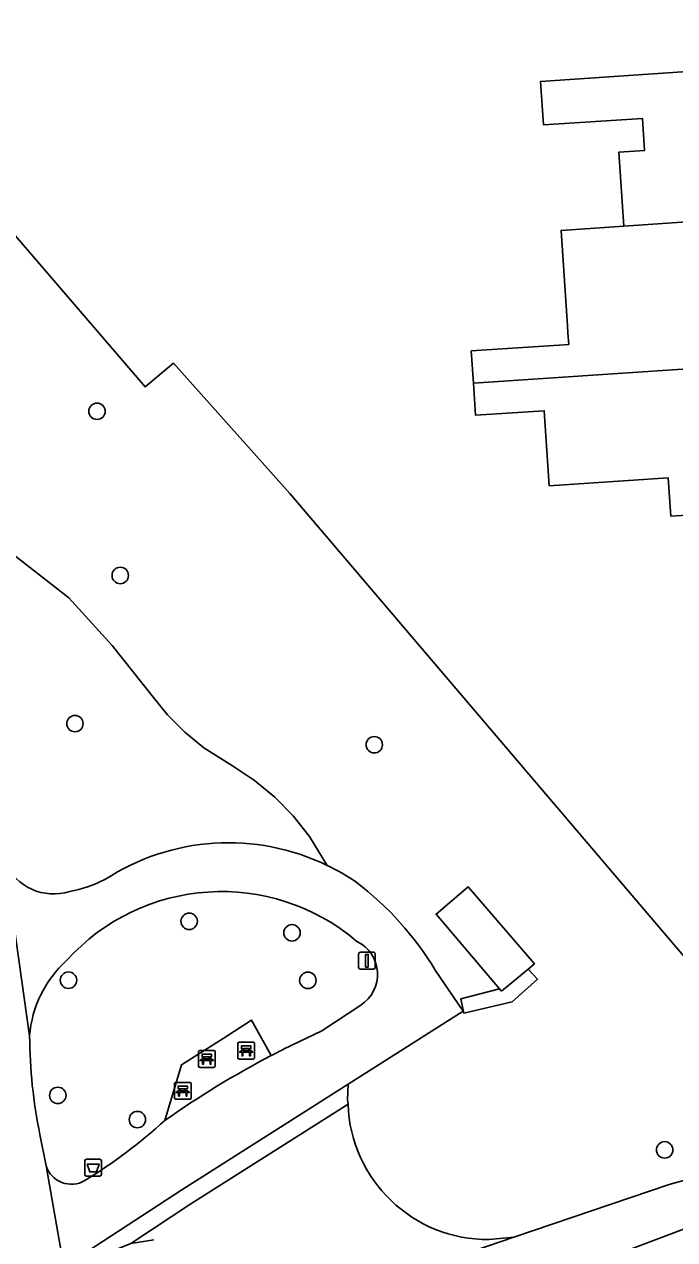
# Model space of a CAD drawing. Extents: x 160663 to 161506, y 382245 to 383291.
# Drawn here: x 161343.9 to 161382.6, y 382615.1 to 382687.4 of the extents above; entities that cross this region are included whole.
import ezdxf

# ---------------------------------------------------------------- set-up
doc = ezdxf.new("R2010")
doc.units = 0
for name, color, linetype in [('IMGEO_Afvalbak', 7, 'Continuous'), ('IMGEO_Bank', 7, 'Continuous'), ('IMGEO_Boom', 7, 'Continuous'), ('IMGEO_Erf', 7, 'Continuous'), ('IMGEO_Groenvoorziening', 7, 'Continuous'), ('IMGEO_Lage_trafo', 7, 'Continuous'), ('IMGEO_Lichtmast', 7, 'Continuous'), ('IMGEO_Pand', 7, 'Continuous'), ('IMGEO_Voetpad_gesloten', 7, 'Continuous'), ('IMGEO_Voetpad_open', 7, 'Continuous'), ('IMGEO_Waterloop', 7, 'Continuous')]:
    doc.layers.add(name, color=color, linetype=linetype)

msp = doc.modelspace()

# ---------------------------------------------------------------- linework, layer by layer
at = {"layer": 'IMGEO_Afvalbak'}
for p, q in [((161347.502, 382618.966), (161347.502, 382619.766)), ((161347.502, 382619.766), (161347.502, 382618.966)), ((161347.602, 382619.866), (161348.392, 382619.866)), ((161348.392, 382619.866), (161347.602, 382619.866)), ((161348.492, 382619.766), (161348.492, 382618.966)), ((161348.492, 382618.966), (161348.492, 382619.766)), ((161348.392, 382618.866), (161347.602, 382618.866)), ((161347.602, 382618.866), (161348.392, 382618.866))]:
    msp.add_line(p, q, dxfattribs=at)
msp.add_lwpolyline([(161347.645, 382619.58), (161348.349, 382619.58), (161348.2, 382619.11), (161347.794, 382619.11), (161347.645, 382619.58)], dxfattribs=at)
for centre, start, end in [((161347.602, 382619.766), 90, 180), ((161347.602, 382619.766), 90, 180), ((161348.392, 382619.766), 0, 90), ((161348.392, 382619.766), 360, 90), ((161347.602, 382618.966), 180, 270), ((161347.602, 382618.966), 180, 270), ((161348.392, 382618.966), 270, 0), ((161348.392, 382618.966), 270, 0)]:
    msp.add_arc(centre, 0.1, start, end, dxfattribs=at)
at = {"layer": 'IMGEO_Bank'}
for p, q in [((161356.608, 382625.911), (161356.608, 382626.752)), ((161356.608, 382626.752), (161356.608, 382625.911)), ((161356.683, 382626.836), (161357.524, 382626.836)), ((161357.524, 382626.836), (161356.683, 382626.836)), ((161357.608, 382626.761), (161357.608, 382625.92)), ((161357.608, 382625.92), (161357.608, 382626.761)), ((161354.261, 382625.415), (161354.261, 382626.256)), ((161354.261, 382626.256), (161354.261, 382625.415)), ((161354.336, 382626.34), (161355.177, 382626.34)), ((161355.177, 382626.34), (161354.336, 382626.34)), ((161354.57, 382625.846), (161354.57, 382625.952)), ((161354.614, 382625.952), (161354.614, 382625.846)), ((161354.902, 382625.958), (161354.62, 382625.958)), ((161354.62, 382625.84), (161354.902, 382625.84)), ((161354.908, 382625.846), (161354.908, 382625.952)), ((161354.952, 382625.952), (161354.952, 382625.846)), ((161355.261, 382626.265), (161355.261, 382625.424)), ((161355.261, 382625.424), (161355.261, 382626.265)), ((161357.533, 382625.836), (161356.692, 382625.836)), ((161356.692, 382625.836), (161357.533, 382625.836)), ((161357.305, 382626.234), (161356.912, 382626.234)), ((161356.917, 382626.342), (161356.917, 382626.448)), ((161356.961, 382626.448), (161356.961, 382626.342)), ((161357.249, 382626.454), (161356.967, 382626.454)), ((161356.967, 382626.336), (161357.249, 382626.336)), ((161357.255, 382626.342), (161357.255, 382626.448)), ((161357.299, 382626.448), (161357.299, 382626.342)), ((161355.186, 382625.34), (161354.345, 382625.34)), ((161354.345, 382625.34), (161355.186, 382625.34)), ((161354.958, 382625.738), (161354.565, 382625.738)), ((161352.832, 382623.518), (161352.832, 382624.359)), ((161352.832, 382624.359), (161352.832, 382623.518)), ((161352.907, 382624.443), (161353.748, 382624.443)), ((161353.748, 382624.443), (161352.907, 382624.443)), ((161353.832, 382624.368), (161353.832, 382623.527)), ((161353.832, 382623.527), (161353.832, 382624.368)), ((161353.529, 382623.841), (161353.136, 382623.841)), ((161353.141, 382623.949), (161353.141, 382624.055)), ((161353.185, 382624.055), (161353.185, 382623.949)), ((161353.473, 382624.061), (161353.191, 382624.061)), ((161353.191, 382623.943), (161353.473, 382623.943)), ((161353.479, 382623.949), (161353.479, 382624.055)), ((161353.523, 382624.055), (161353.523, 382623.949)), ((161353.757, 382623.443), (161352.916, 382623.443)), ((161352.916, 382623.443), (161353.757, 382623.443))]:
    msp.add_line(p, q, dxfattribs=at)
for points in [[(161356.911, 382626.454), (161356.825, 382626.454), (161356.825, 382626.615), (161357.388, 382626.615), (161357.388, 382626.454), (161357.305, 382626.454)], [(161354.508, 382625.738), (161354.366, 382625.738), (161354.478, 382625.84), (161354.564, 382625.84)], [(161354.564, 382625.958), (161354.478, 382625.958), (161354.478, 382626.119), (161355.041, 382626.119), (161355.041, 382625.958), (161354.958, 382625.958)], [(161354.958, 382625.84), (161355.041, 382625.84), (161355.153, 382625.738), (161355.014, 382625.738)], [(161356.855, 382626.234), (161356.713, 382626.234), (161356.825, 382626.336), (161356.911, 382626.336)], [(161356.905, 382626.227), (161356.905, 382626.02), (161356.862, 382626.02), (161356.862, 382626.227)], [(161357.305, 382626.336), (161357.388, 382626.336), (161357.5, 382626.234), (161357.361, 382626.234)], [(161357.355, 382626.227), (161357.355, 382626.02), (161357.311, 382626.02), (161357.311, 382626.227)], [(161354.558, 382625.731), (161354.558, 382625.524), (161354.515, 382625.524), (161354.515, 382625.731)], [(161355.008, 382625.731), (161355.008, 382625.524), (161354.964, 382625.524), (161354.964, 382625.731)], [(161353.079, 382623.841), (161352.937, 382623.841), (161353.049, 382623.943), (161353.135, 382623.943)], [(161353.135, 382624.061), (161353.049, 382624.061), (161353.049, 382624.222), (161353.612, 382624.222), (161353.612, 382624.061), (161353.529, 382624.061)], [(161353.129, 382623.834), (161353.129, 382623.627), (161353.086, 382623.627), (161353.086, 382623.834)], [(161353.529, 382623.943), (161353.612, 382623.943), (161353.724, 382623.841), (161353.585, 382623.841)], [(161353.579, 382623.834), (161353.579, 382623.627), (161353.535, 382623.627), (161353.535, 382623.834)]]:
    msp.add_lwpolyline(points, dxfattribs=at)
for centre, radius, start, end in [((161356.686, 382626.758), 0.0779, 92.4484, 184.28452), ((161356.686, 382626.758), 0.0779, 92.4484, 184.28452), ((161357.53, 382626.758), 0.0779, 2.4484, 94.28452), ((161357.53, 382626.758), 0.0779, 2.4484, 94.28452), ((161354.339, 382626.262), 0.0779, 92.4484, 184.28452), ((161354.339, 382626.262), 0.0779, 92.4484, 184.28452), ((161354.563, 382625.951), 0.00671, 2.89567, 87.10433), ((161354.563, 382625.847), 0.00671, 272.89567, 357.10433), ((161354.62, 382625.951), 0.00671, 92.89567, 177.10433), ((161354.62, 382625.847), 0.00671, 182.89567, 267.10433), ((161354.902, 382625.951), 0.00671, 2.89567, 87.10433), ((161354.902, 382625.847), 0.00671, 272.89567, 357.10433), ((161354.959, 382625.951), 0.00671, 92.89567, 177.10433), ((161354.959, 382625.847), 0.00671, 182.89567, 267.10433), ((161355.183, 382626.262), 0.0779, 2.4484, 94.28452), ((161355.183, 382626.262), 0.0779, 2.4484, 94.28452), ((161356.686, 382625.914), 0.0779, 182.4484, 274.28452), ((161356.686, 382625.914), 0.0779, 182.4484, 274.28452), ((161356.855, 382626.227), 0.00671, 2.89567, 87.10433), ((161356.912, 382626.227), 0.00671, 92.89567, 177.10433), ((161356.91, 382626.447), 0.00671, 2.89567, 87.10433), ((161356.91, 382626.343), 0.00671, 272.89567, 357.10433), ((161356.967, 382626.447), 0.00671, 92.89567, 177.10433), ((161356.967, 382626.343), 0.00671, 182.89567, 267.10433), ((161357.249, 382626.447), 0.00671, 2.89567, 87.10433), ((161357.249, 382626.343), 0.00671, 272.89567, 357.10433), ((161357.306, 382626.447), 0.00671, 92.89567, 177.10433), ((161357.306, 382626.343), 0.00671, 182.89567, 267.10433), ((161357.304, 382626.227), 0.00671, 2.89567, 87.10433), ((161357.361, 382626.227), 0.00671, 92.89567, 177.10433), ((161357.53, 382625.914), 0.0779, 272.4484, 4.28452), ((161357.53, 382625.914), 0.0779, 272.4484, 4.28452), ((161354.339, 382625.418), 0.0779, 182.4484, 274.28452), ((161354.339, 382625.418), 0.0779, 182.4484, 274.28452), ((161354.508, 382625.731), 0.00671, 2.89567, 87.10433), ((161354.565, 382625.731), 0.00671, 92.89567, 177.10433), ((161354.957, 382625.731), 0.00671, 2.89567, 87.10433), ((161355.014, 382625.731), 0.00671, 92.89567, 177.10433), ((161355.183, 382625.418), 0.0779, 272.4484, 4.28452), ((161355.183, 382625.418), 0.0779, 272.4484, 4.28452), ((161352.91, 382624.365), 0.0779, 92.4484, 184.28452), ((161352.91, 382624.365), 0.0779, 92.4484, 184.28452), ((161353.754, 382624.365), 0.0779, 2.4484, 94.28452), ((161353.754, 382624.365), 0.0779, 2.4484, 94.28452), ((161353.079, 382623.834), 0.00671, 2.89567, 87.10433), ((161353.136, 382623.834), 0.00671, 92.89567, 177.10433), ((161353.134, 382624.054), 0.00671, 2.89567, 87.10433), ((161353.134, 382623.95), 0.00671, 272.89567, 357.10433), ((161353.191, 382624.054), 0.00671, 92.89567, 177.10433), ((161353.191, 382623.95), 0.00671, 182.89567, 267.10433), ((161353.473, 382624.054), 0.00671, 2.89567, 87.10433), ((161353.473, 382623.95), 0.00671, 272.89567, 357.10433), ((161353.53, 382624.054), 0.00671, 92.89567, 177.10433), ((161353.53, 382623.95), 0.00671, 182.89567, 267.10433), ((161353.528, 382623.834), 0.00671, 2.89567, 87.10433), ((161353.585, 382623.834), 0.00671, 92.89567, 177.10433), ((161352.91, 382623.521), 0.0779, 182.4484, 274.28452), ((161352.91, 382623.521), 0.0779, 182.4484, 274.28452), ((161353.754, 382623.521), 0.0779, 272.4484, 4.28452), ((161353.754, 382623.521), 0.0779, 272.4484, 4.28452)]:
    msp.add_arc(centre, radius, start, end, dxfattribs=at)
at = {"layer": 'IMGEO_Boom'}
for centre in [(161348.23, 382664.4), (161349.61, 382654.624), (161346.915, 382645.805), (161364.728, 382644.544), (161353.712, 382634.034), (161359.832, 382633.348), (161346.532, 382630.528), (161360.776, 382630.518), (161345.895, 382623.67), (161350.633, 382622.231), (161382.006, 382620.426)]:
    msp.add_circle(centre, 0.489, dxfattribs=at)
at = {"layer": 'IMGEO_Erf'}
for points in [[(161347.337, 382731.152), (161336.143, 382707.751), (161328.224, 382691.684), (161342.013, 382676.415), (161351.086, 382665.864), (161352.774, 382667.255), (161359.696, 382659.505), (161391.786, 382621.825)], [(161383.33, 382658.216), (161382.378, 382658.152), (161382.226, 382660.434), (161375.136, 382659.962), (161374.838, 382664.431), (161370.754, 382664.159), (161370.626, 382666.075), (161370.499, 382667.991), (161375.728, 382668.339), (161376.297, 382668.377), (161376.252, 382669.047), (161376.223, 382669.483), (161375.843, 382675.172), (161379.581, 382675.427), (161379.288, 382679.828), (161380.81, 382679.929), (161380.683, 382681.838), (161374.798, 382681.446), (161374.61, 382684.024), (161383.071, 382684.599)]]:
    msp.add_lwpolyline(points, dxfattribs=at)
at = {"layer": 'IMGEO_Groenvoorziening'}
for points in [[(161359.696, 382659.505), (161352.774, 382667.255), (161351.086, 382665.864), (161342.013, 382676.415), (161328.224, 382691.684), (161327.823, 382690.87), (161325.631, 382686.32)], [(161371.57, 382615.085), (161373.034, 382615.224), (161382.272, 382618.355), (161387.308, 382619.767), (161389.598, 382620.684), (161391.786, 382621.825), (161359.696, 382659.505)], [(161361.92, 382637.365), (161360.875, 382639.085), (161359.902, 382640.309), (161358.807, 382641.425), (161357.601, 382642.42), (161356.298, 382643.284), (161354.584, 382644.362), (161353.456, 382645.288), (161352.43, 382646.326), (161351.519, 382647.465), (161349.121, 382650.456), (161346.546, 382653.296), (161343.395, 382655.751), (161340.719, 382657.365), (161337.429, 382658.906), (161337.441, 382658.853), (161337.454, 382658.8)], [(161337.429, 382658.906), (161340.719, 382657.365), (161343.395, 382655.751), (161346.546, 382653.296), (161349.121, 382650.456), (161351.519, 382647.465), (161352.43, 382646.326), (161353.456, 382645.288), (161354.584, 382644.362), (161356.298, 382643.284), (161357.601, 382642.42), (161358.807, 382641.425), (161359.902, 382640.309), (161360.875, 382639.085), (161361.92, 382637.365)], [(161368.36, 382631.132), (161370.008, 382628.682), (161363.182, 382624.345), (161363.139, 382623.406), (161363.167, 382623.151)], [(161359.33, 382626.418), (161361.615, 382627.504), (161363.92, 382629.038)], [(161352.27, 382622.176), (161353.26, 382625.492), (161355.728, 382627.066), (161357.425, 382628.148), (161358.589, 382626.038)], [(161346.684, 382612.376), (161348.37, 382613.99), (161348.964, 382614.34), (161350.247, 382614.845), (161353.807, 382617.205), (161363.167, 382623.151), (161363.139, 382623.406), (161363.182, 382624.345), (161353.266, 382618.045), (161346.258, 382613.467)], [(161363.167, 382623.151), (161353.807, 382617.205), (161350.247, 382614.845), (161351.607, 382615.072)], [(161344.831, 382621.334), (161345.197, 382619.478)], [(161370.713, 382614.437), (161373.034, 382615.224), (161371.57, 382615.085)]]:
    msp.add_lwpolyline(points, dxfattribs=at)
msp.add_lwpolyline([(161374.256, 382631.511), (161373.877, 382631.193), (161374.432, 382630.592), (161372.932, 382629.242), (161370.055, 382628.57), (161369.875, 382629.411), (161372.18, 382630.023), (161368.408, 382634.463), (161370.313, 382636.082)], close=True, dxfattribs=at)
for centre, radius, start, end in [((161356.057, 382625.258), 13.451, 64.16195, 123.19995), ((161345.651, 382638.842), 3.179, 204.34268, 287.41498), ((161356.061, 382625.256), 13.452, 55.60369, 64.1787), ((161345.082, 382643.766), 8.101, 280.81595, 296.46467), ((161352.375, 382621.477), 18.674, 31.13266, 52.82237), ((161355.64, 382623.402), 12.403, 49.50648, 138.0248), ((161362.743, 382630.873), 2.18, 302.67735, 64.13697), ((161350.972, 382626.678), 6.777, 132.21558, 175.45478), ((161374.057, 382627.358), 29.84, 180.27432, 191.64631), ((161394.341, 382557.234), 77.538, 116.842, 117.45736), ((161371.501, 382623.423), 8.338, 181.86983, 270.47469), ((161371.501, 382623.423), 8.338, 181.86983, 270.47469), ((161331.036, 382645.502), 31.543, 301.46967, 312.31242), ((161346.702, 382619.961), 1.581, 197.79637, 300.4286)]:
    msp.add_arc(centre, radius, start, end, dxfattribs=at)
at = {"layer": 'IMGEO_Lage_trafo'}
msp.add_lwpolyline([(161368.408, 382634.463), (161372.18, 382630.023), (161372.306, 382629.875), (161373.877, 382631.193), (161374.256, 382631.511), (161370.313, 382636.082)], close=True, dxfattribs=at)
at = {"layer": 'IMGEO_Lichtmast'}
for p, q in [((161363.795, 382631.287), (161363.795, 382632.087)), ((161363.795, 382632.087), (161363.795, 382631.287)), ((161363.895, 382632.187), (161364.685, 382632.187)), ((161364.685, 382632.187), (161363.895, 382632.187)), ((161364.785, 382632.087), (161364.785, 382631.287)), ((161364.785, 382631.287), (161364.785, 382632.087)), ((161364.685, 382631.187), (161363.895, 382631.187)), ((161363.895, 382631.187), (161364.685, 382631.187))]:
    msp.add_line(p, q, dxfattribs=at)
msp.add_lwpolyline([(161364.215, 382632.062), (161364.365, 382632.062), (161364.365, 382631.312), (161364.215, 382631.312), (161364.215, 382632.062)], dxfattribs=at)
for centre, start, end in [((161363.895, 382632.087), 90, 180), ((161363.895, 382632.087), 90, 180), ((161364.685, 382632.087), 0, 90), ((161364.685, 382632.087), 360, 90), ((161363.895, 382631.287), 180, 270), ((161363.895, 382631.287), 180, 270), ((161364.685, 382631.287), 270, 0), ((161364.685, 382631.287), 270, 0)]:
    msp.add_arc(centre, 0.1, start, end, dxfattribs=at)
at = {"layer": 'IMGEO_Pand'}
for points in [[(161391.375, 382676.232), (161391.114, 382680.146), (161390.301, 382680.091), (161390.09, 382683.249), (161388.18, 382683.122), (161388.059, 382684.931), (161383.071, 382684.599), (161374.61, 382684.024), (161374.798, 382681.446), (161380.683, 382681.838), (161380.81, 382679.929), (161379.288, 382679.828), (161379.581, 382675.427)], [(161391.375, 382676.232), (161379.581, 382675.427), (161375.843, 382675.172), (161376.223, 382669.483), (161376.252, 382669.047), (161376.297, 382668.377), (161375.728, 382668.339), (161370.499, 382667.991), (161370.626, 382666.075), (161391.957, 382667.495)], [(161391.957, 382667.495), (161370.626, 382666.075), (161370.754, 382664.159), (161374.838, 382664.431), (161375.136, 382659.962), (161382.226, 382660.434), (161382.378, 382658.152), (161383.33, 382658.216), (161383.388, 382657.339), (161386.81, 382657.567), (161386.753, 382658.426), (161387.55, 382658.479), (161387.382, 382661.006), (161387.739, 382661.03), (161387.718, 382661.342), (161391.573, 382661.599), (161391.284, 382665.936), (161392.057, 382665.987)]]:
    msp.add_lwpolyline(points, close=True, dxfattribs=at)
at = {"layer": 'IMGEO_Voetpad_gesloten'}
for points in [[(161344.217, 382627.215), (161342.754, 382637.532), (161337.454, 382658.8), (161337.441, 382658.853), (161337.429, 382658.906)], [(161342.754, 382637.532), (161344.217, 382627.215)], [(161363.182, 382624.345), (161370.008, 382628.682), (161368.36, 382631.132)], [(161363.92, 382629.038), (161361.615, 382627.504), (161359.33, 382626.418)], [(161358.589, 382626.038), (161357.425, 382628.148), (161355.728, 382627.066), (161353.26, 382625.492), (161352.27, 382622.176)], [(161345.197, 382619.478), (161346.258, 382613.467), (161353.266, 382618.045), (161363.182, 382624.345)], [(161346.258, 382613.467), (161345.197, 382619.478), (161344.831, 382621.334)]]:
    msp.add_lwpolyline(points, dxfattribs=at)
for centre, radius, start, end in [((161356.057, 382625.258), 13.451, 64.16195, 123.19995), ((161345.651, 382638.842), 3.179, 204.34268, 287.41498), ((161356.061, 382625.256), 13.452, 55.60369, 64.1787), ((161345.082, 382643.766), 8.101, 280.81595, 296.46467), ((161352.375, 382621.477), 18.674, 31.13266, 52.82237), ((161355.64, 382623.402), 12.403, 49.50648, 138.0248), ((161362.743, 382630.873), 2.18, 302.67735, 64.13697), ((161350.972, 382626.678), 6.777, 132.21558, 175.45478), ((161374.057, 382627.358), 29.84, 180.27432, 191.64631), ((161384.36, 382576.771), 55.6, 117.6135, 125.25076), ((161384.36, 382576.771), 55.6, 117.6135, 125.25076), ((161394.341, 382557.234), 77.538, 116.842, 117.45736), ((161331.036, 382645.502), 31.543, 301.46967, 312.31242), ((161346.702, 382619.961), 1.581, 197.79637, 300.4286)]:
    msp.add_arc(centre, radius, start, end, dxfattribs=at)
at = {"layer": 'IMGEO_Voetpad_open'}
msp.add_lwpolyline([(161373.877, 382631.193), (161372.306, 382629.875), (161372.18, 382630.023), (161369.875, 382629.411), (161370.055, 382628.57), (161372.932, 382629.242), (161374.432, 382630.592)], close=True, dxfattribs=at)
at = {"layer": 'IMGEO_Waterloop'}
for points in [[(161391.786, 382621.825), (161389.598, 382620.684), (161387.308, 382619.767), (161382.272, 382618.355), (161373.034, 382615.224), (161370.713, 382614.437)], [(161372.48, 382611.677), (161397.928, 382621.305)]]:
    msp.add_lwpolyline(points, dxfattribs=at)

doc.saveas('drawing.dxf')
